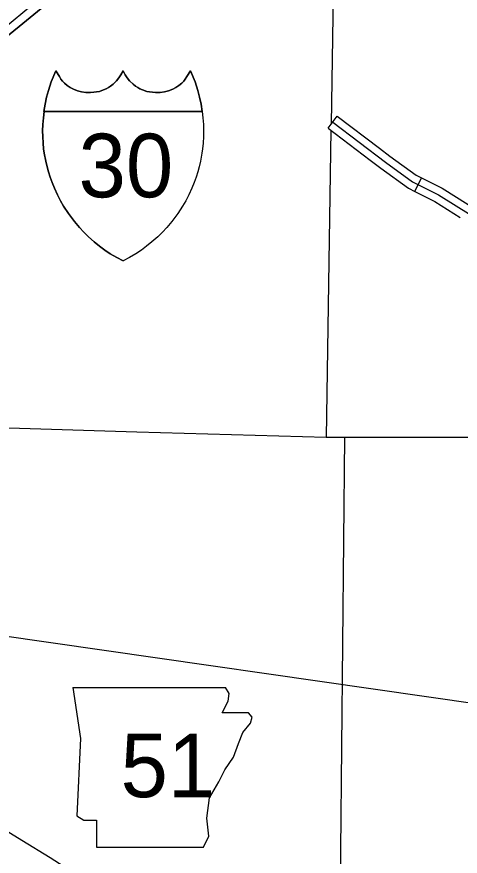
# Model space of a CAD drawing. Extents: x 8749 to 11879, y 13275 to 15339.
# Drawn here: x 10467.6 to 10555.9, y 13885.3 to 14052.6 of the extents above; entities that cross this region are included whole.
import ezdxf

# ---------------------------------------------------------------- set-up
doc = ezdxf.new("R2010")
doc.units = 0
for name, color, linetype in [('Level 10', 7, 'Continuous'), ('Level 19', 7, 'Continuous'), ('Level 21', 7, 'Continuous'), ('Level 23', 7, 'Continuous'), ('Level 4', 7, 'Continuous'), ('Level 45', 7, 'Continuous'), ('Level 5', 7, 'Continuous'), ('R_Draft', 7, 'Continuous')]:
    doc.layers.add(name, color=color, linetype=linetype)

msp = doc.modelspace()

# ---------------------------------------------------------------- linework, layer by layer
at = {"layer": 'Level 10'}
msp.add_lwpolyline([(10478.71, 13882.19), (10474.22, 13885), (10468.59, 13888.5), (10464.03, 13891.29), (10460.55, 13893.52), (10458.49, 13894.78)], dxfattribs=at)
at = {"layer": 'Level 19'}
for points in [[(10463.69, 14049.26), (10469.19, 14053.72), (10475.41, 14058.91), (10480.22, 14062.79), (10484.92, 14066.59)], [(10463.69, 14049.26), (10469.19, 14053.72), (10475.41, 14058.91), (10480.22, 14062.79), (10484.92, 14066.59)], [(10464.83, 14047.99), (10470.27, 14052.41), (10476.49, 14057.6), (10481.29, 14061.47), (10485.99, 14065.26)], [(10485.99, 14065.26), (10481.29, 14061.47), (10476.49, 14057.6), (10470.27, 14052.41), (10464.83, 14047.99)]]:
    msp.add_lwpolyline(points, dxfattribs=at)
at = {"layer": 'Level 21'}
for p, q in [((10478.74, 13918.94), (10480.26, 13908.79)), ((10509.87, 13917.76), (10509.17, 13918.93)), ((10508.52, 13913.87), (10509.7, 13916.24)), ((10509.7, 13916.24), (10509.87, 13917.76)), ((10513.76, 13913.87), (10508.52, 13913.87)), ((10514.44, 13913.02), (10513.76, 13913.87)), ((10514.1, 13911.84), (10514.44, 13913.02)), ((10512.58, 13909.98), (10514.1, 13911.84)), ((10511.73, 13907.78), (10512.58, 13909.98)), ((10480.26, 13908.79), (10479.59, 13893.4)), ((10510.72, 13905.07), (10511.73, 13907.78)), ((10509.03, 13902.53), (10510.72, 13905.07)), ((10507.84, 13900.17), (10509.03, 13902.53)), ((10505.98, 13896.95), (10507.84, 13900.17)), ((10505.47, 13892.89), (10505.98, 13896.95)), ((10479.59, 13893.4), (10480.94, 13892.55)), ((10505.81, 13889.34), (10505.47, 13892.89)), ((10480.94, 13892.55), (10483.48, 13892.55)), ((10483.48, 13892.55), (10483.48, 13887.14)), ((10504.8, 13887.14), (10505.81, 13889.34)), ((10483.48, 13887.14), (10504.8, 13887.14))]:
    msp.add_line(p, q, dxfattribs=at)
msp.add_lwpolyline([(10478.74, 13918.94), (10509.17, 13918.93)], dxfattribs=at)
at = {"layer": 'Level 23'}
msp.add_line((10504.52, 14033.72), (10504.5, 14033.72), dxfattribs=at)
for points in [[(10473.02, 14033.72), (10473.24, 14035.17), (10473.53, 14036.55), (10473.9, 14037.88), (10474.45, 14039.59), (10475.37, 14041.82), (10476.08, 14040.64), (10476.39, 14040.14), (10476.71, 14039.75), (10477.09, 14039.37), (10477.66, 14038.89), (10478.24, 14038.48), (10478.88, 14038.12), (10479.7, 14037.81), (10480.51, 14037.61), (10481.37, 14037.49), (10482.29, 14037.47), (10482.95, 14037.52), (10483.49, 14037.58), (10484.07, 14037.71), (10484.88, 14038.01), (10485.41, 14038.24), (10485.85, 14038.47), (10486.29, 14038.76), (10486.8, 14039.16), (10487.47, 14039.82), (10487.94, 14040.39), (10488.33, 14041.03), (10488.77, 14041.78)], [(10488.77, 14041.78), (10488.33, 14041.03), (10487.94, 14040.39), (10487.47, 14039.82), (10486.8, 14039.16), (10486.29, 14038.76), (10485.85, 14038.47), (10485.41, 14038.24), (10484.88, 14038.01), (10484.07, 14037.71), (10483.49, 14037.58), (10482.95, 14037.52), (10482.29, 14037.47), (10481.37, 14037.49), (10480.51, 14037.61), (10479.7, 14037.81), (10478.88, 14038.12), (10478.24, 14038.48), (10477.66, 14038.89), (10477.09, 14039.37), (10476.71, 14039.75), (10476.39, 14040.14), (10476.08, 14040.64), (10475.37, 14041.82), (10474.45, 14039.59), (10473.9, 14037.88), (10473.53, 14036.55), (10473.24, 14035.17), (10473.02, 14033.72)], [(10488.77, 14041.78), (10489.2, 14041.03), (10489.6, 14040.39), (10490.07, 14039.82), (10490.74, 14039.16), (10491.25, 14038.76), (10491.68, 14038.47), (10492.13, 14038.24), (10492.65, 14038.01), (10493.47, 14037.71), (10494.05, 14037.58), (10494.59, 14037.52), (10495.25, 14037.47), (10496.17, 14037.49), (10497.03, 14037.61), (10497.84, 14037.81), (10498.66, 14038.12), (10499.3, 14038.48), (10499.87, 14038.89), (10500.44, 14039.37), (10500.83, 14039.75), (10501.15, 14040.14), (10501.46, 14040.64), (10502.16, 14041.82), (10503.09, 14039.59), (10503.63, 14037.88), (10504.01, 14036.55), (10504.3, 14035.17), (10504.52, 14033.72)], [(10504.52, 14033.72), (10504.3, 14035.17), (10504.01, 14036.55), (10503.63, 14037.88), (10503.09, 14039.59), (10502.16, 14041.82), (10501.46, 14040.64), (10501.15, 14040.14), (10500.83, 14039.75), (10500.44, 14039.37), (10499.87, 14038.89), (10499.3, 14038.48), (10498.66, 14038.12), (10497.84, 14037.81), (10497.03, 14037.61), (10496.17, 14037.49), (10495.25, 14037.47), (10494.59, 14037.52), (10494.05, 14037.58), (10493.47, 14037.71), (10492.65, 14038.01), (10492.13, 14038.24), (10491.68, 14038.47), (10491.25, 14038.76), (10490.74, 14039.16), (10490.07, 14039.82), (10489.6, 14040.39), (10489.2, 14041.03), (10488.77, 14041.78)], [(10473.04, 14033.72), (10472.89, 14032.42), (10472.79, 14031.08), (10472.75, 14029.83), (10472.77, 14028.7), (10472.84, 14027.38), (10472.95, 14026.24), (10473.07, 14025.41), (10473.36, 14023.81), (10473.63, 14022.69), (10473.91, 14021.67), (10474.24, 14020.61), (10474.62, 14019.56), (10475.08, 14018.41), (10475.69, 14017.1), (10476.3, 14015.91), (10476.92, 14014.84), (10477.88, 14013.36), (10479.06, 14011.77), (10480.06, 14010.59), (10480.93, 14009.66), (10481.88, 14008.72), (10483.03, 14007.7), (10484.09, 14006.84), (10485.1, 14006.1), (10486.21, 14005.37), (10487.52, 14004.58), (10488.77, 14003.92)], [(10488.77, 14003.92), (10487.52, 14004.58), (10486.21, 14005.37), (10485.1, 14006.1), (10484.09, 14006.84), (10483.03, 14007.7), (10481.88, 14008.72), (10480.93, 14009.66), (10480.06, 14010.59), (10479.06, 14011.77), (10477.88, 14013.36), (10476.92, 14014.84), (10476.3, 14015.91), (10475.69, 14017.1), (10475.08, 14018.41), (10474.62, 14019.56), (10474.24, 14020.61), (10473.91, 14021.67), (10473.63, 14022.69), (10473.36, 14023.81), (10473.07, 14025.41), (10472.95, 14026.24), (10472.84, 14027.38), (10472.77, 14028.7), (10472.75, 14029.83), (10472.79, 14031.08), (10472.89, 14032.42), (10473.04, 14033.72)], [(10504.52, 14033.72), (10473.02, 14033.72)], [(10473.02, 14033.72), (10504.52, 14033.72)], [(10473.02, 14033.72), (10504.52, 14033.72)], [(10504.5, 14033.72), (10504.65, 14032.42), (10504.75, 14031.08), (10504.78, 14029.83), (10504.77, 14028.7), (10504.7, 14027.38), (10504.59, 14026.24), (10504.47, 14025.41), (10504.17, 14023.81), (10503.91, 14022.69), (10503.63, 14021.67), (10503.3, 14020.61), (10502.92, 14019.56), (10502.45, 14018.41), (10501.85, 14017.1), (10501.23, 14015.91), (10500.62, 14014.84), (10499.65, 14013.36), (10498.47, 14011.77), (10497.48, 14010.59), (10496.61, 14009.66), (10495.66, 14008.72), (10494.51, 14007.7), (10493.45, 14006.84), (10492.44, 14006.1), (10491.33, 14005.37), (10490.02, 14004.58), (10488.77, 14003.92)], [(10504.5, 14033.72), (10504.65, 14032.42), (10504.75, 14031.08), (10504.78, 14029.83), (10504.77, 14028.7), (10504.7, 14027.38), (10504.59, 14026.24), (10504.47, 14025.41), (10504.17, 14023.81), (10503.91, 14022.69), (10503.63, 14021.67), (10503.3, 14020.61), (10502.92, 14019.56), (10502.45, 14018.41), (10501.85, 14017.1), (10501.23, 14015.91), (10500.62, 14014.84), (10499.65, 14013.36), (10498.47, 14011.77), (10497.48, 14010.59), (10496.61, 14009.66), (10495.66, 14008.72), (10494.51, 14007.7), (10493.45, 14006.84), (10492.44, 14006.1), (10491.33, 14005.37), (10490.02, 14004.58), (10488.77, 14003.92)]]:
    msp.add_lwpolyline(points, dxfattribs=at)
at = {"layer": 'Level 4'}
msp.add_lwpolyline([(10396.56, 13972.8), (10423.87, 13972.02), (10427.65, 13971.9), (10491.48, 13969.85), (10529.21, 13968.85), (10532.84, 13968.85), (10636.47, 13968.79), (10639.6, 13968.79), (10680.46, 13967.88)], dxfattribs=at)
at = {"layer": 'Level 45'}
for p, q in [((10529.59, 14030.4), (10531.41, 14032.78)), ((10546.84, 14017.78), (10548.19, 14020.45))]:
    msp.add_line(p, q, dxfattribs=at)
for points in [[(10530.5, 14031.59), (10540.98, 14023.59), (10546.36, 14019.7), (10551.55, 14017.08), (10558.04, 14013.03), (10561.15, 14011.3), (10562.35, 14009.92), (10564.08, 14007.47), (10565.46, 14005.78), (10566.03, 14005.16), (10568.7, 14003.96), (10571.41, 14002.94), (10574.05, 14002.47)], [(10531.41, 14032.78), (10539.8, 14026.37)], [(10529.59, 14030.4), (10537.98, 14023.99)], [(10539.8, 14026.37), (10541.88, 14024.79), (10547.14, 14020.99), (10548.19, 14020.45)], [(10537.98, 14023.99), (10540.09, 14022.38), (10545.58, 14018.42), (10546.84, 14017.78)], [(10548.19, 14020.45), (10552.29, 14018.39), (10557.47, 14015.15)], [(10546.84, 14017.78), (10550.82, 14015.77), (10555.88, 14012.61)]]:
    msp.add_lwpolyline(points, dxfattribs=at)
at = {"layer": 'Level 5'}
for points in [[(10530.91, 14078.59), (10530.18, 14031.16)], [(10530.16, 14029.96), (10529.21, 13968.85)], [(10532.84, 13968.85), (10531.86, 13865.91)]]:
    msp.add_lwpolyline(points, dxfattribs=at)
at = {"layer": 'R_Draft'}
msp.add_line((11054.48, 13844.3), (10330.62, 13948.56), dxfattribs=at)

# ---------------------------------------------------------------- texts
at = {"layer": 'Level 21'}
msp.add_text('51', height=12.672, dxfattribs=at).set_placement((10488.26, 13897.1))
at = {"layer": 'Level 23'}
msp.add_text('30', height=12.672, dxfattribs=at).set_placement((10479.9, 14016.6))

doc.saveas('drawing.dxf')
